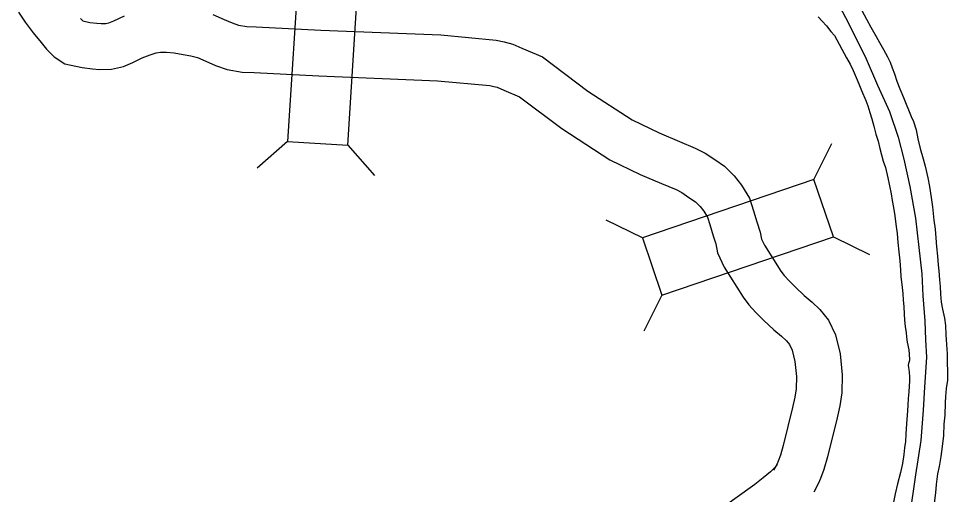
# Model space of a CAD drawing. Extents: x 1377389 to 1380723, y 1168351 to 1170484.
# Drawn here: x 1377846.8 to 1377907.7, y 1169674.1 to 1169705.3 of the extents above; entities that cross this region are included whole.
import ezdxf

# ---------------------------------------------------------------- set-up
doc = ezdxf.new("R2010")
doc.units = 0
doc.layers.add('B_Fill', color=7, linetype='Continuous')

msp = doc.modelspace()

# ---------------------------------------------------------------- linework, layer by layer
at = {"layer": 'B_Fill'}
for p, q in [((1377864.414, 1169697.254), (1377862.433, 1169695.51)), ((1377868.366, 1169697.003), (1377870.111, 1169695.021)), ((1377898.918, 1169694.753), (1377900.085, 1169697.121)), ((1377887.67, 1169690.93), (1377885.302, 1169692.097)), ((1377900.192, 1169691.004), (1377902.561, 1169689.837)), ((1377888.944, 1169687.181), (1377887.778, 1169684.813))]:
    msp.add_line(p, q, dxfattribs=at)
for points in [[(1377865.17, 1169709.11), (1377864.414, 1169697.254), (1377868.366, 1169697.003), (1377869.122, 1169708.858)], [(1377898.918, 1169694.753), (1377887.67, 1169690.93), (1377888.944, 1169687.181), (1377900.192, 1169691.004)]]:
    msp.add_lwpolyline(points, close=True, dxfattribs=at)
for points in [[(1377846.792, 1169705.724), (1377847.226, 1169705.08), (1377847.738, 1169704.368), (1377848.27, 1169703.729), (1377848.618, 1169703.296), (1377849.132, 1169702.794), (1377849.83, 1169702.347), (1377850.962, 1169702.092), (1377851.637, 1169702.016), (1377852.089, 1169701.978), (1377852.872, 1169701.985), (1377853.67, 1169702.167), (1377854.271, 1169702.435), (1377854.892, 1169702.725), (1377855.416, 1169702.921), (1377855.814, 1169703.054), (1377856.103, 1169703.106), (1377856.496, 1169703.11), (1377856.997, 1169703.062), (1377857.578, 1169702.949), (1377858.09, 1169702.862), (1377858.523, 1169702.747), (1377859.054, 1169702.511), (1377859.692, 1169702.229), (1377860.462, 1169701.965), (1377861.439, 1169701.796), (1377862.23, 1169701.772), (1377866.462, 1169701.556), (1377874.255, 1169701.238), (1377877.686, 1169700.912), (1377877.947, 1169700.865), (1377878.163, 1169700.805), (1377878.582, 1169700.617), (1377879.611, 1169700.183), (1377882.384, 1169698.094), (1377885.532, 1169696.049), (1377887.526, 1169695.09), (1377888.936, 1169694.491), (1377889.877, 1169694.094), (1377890.254, 1169693.906), (1377890.711, 1169693.588), (1377891.15, 1169693.29), (1377891.456, 1169692.993), (1377891.697, 1169692.686), (1377891.937, 1169692.284), (1377892.087, 1169691.813), (1377892.31, 1169691.074), (1377892.489, 1169690.549), (1377892.596, 1169689.955), (1377893.026, 1169689.015), (1377894.279, 1169687.049), (1377894.645, 1169686.553), (1377895.114, 1169686.037), (1377895.62, 1169685.535), (1377896.282, 1169684.916), (1377896.799, 1169684.483), (1377897.106, 1169684.192), (1377897.313, 1169683.937), (1377897.487, 1169683.568), (1377897.664, 1169682.829), (1377897.765, 1169681.842), (1377897.746, 1169681.045), (1377897.657, 1169680.491), (1377897.509, 1169679.815), (1377896.894, 1169677.327), (1377896.718, 1169676.68), (1377896.568, 1169676.291), (1377896.495, 1169676.121), (1377896.272, 1169675.717)], [(1377900.562, 1169706.163), (1377901.194, 1169704.966), (1377902.335, 1169702.67), (1377903.072, 1169700.934), (1377903.857, 1169699.22), (1377904.432, 1169697.54), (1377904.8, 1169696.095), (1377905.198, 1169694.3), (1377905.562, 1169692.223), (1377905.793, 1169690.303), (1377905.988, 1169688.583), (1377906.056, 1169687.13), (1377906.179, 1169685.499), (1377906.232, 1169684.246), (1377906.292, 1169683.124), (1377906.153, 1169681.154), (1377906.083, 1169679.637), (1377905.915, 1169677.646), (1377905.574, 1169675.39), (1377905.185, 1169672.661)], [(1377902.062, 1169705.842), (1377902.368, 1169705.259), (1377902.641, 1169704.744), (1377902.997, 1169704.142), (1377903.218, 1169703.737), (1377903.47, 1169703.282), (1377903.743, 1169702.798), (1377903.902, 1169702.461), (1377904.043, 1169702.074), (1377904.203, 1169701.677), (1377904.356, 1169701.209), (1377904.539, 1169700.693), (1377904.784, 1169700.138), (1377905.297, 1169698.897), (1377905.436, 1169698.56), (1377905.61, 1169698.023), (1377905.726, 1169697.434), (1377905.873, 1169696.796), (1377906.071, 1169696.109), (1377906.213, 1169695.642), (1377906.374, 1169694.874), (1377906.489, 1169694.305), (1377906.588, 1169693.585), (1377906.674, 1169692.976), (1377906.777, 1169692.096), (1377906.852, 1169691.506), (1377906.897, 1169690.935), (1377906.953, 1169690.345), (1377907.009, 1169689.734), (1377907.054, 1169689.164), (1377907.095, 1169688.764), (1377907.14, 1169688.183), (1377907.181, 1169687.753), (1377907.204, 1169687.252), (1377907.258, 1169686.722), (1377907.341, 1169686.252), (1377907.466, 1169685.674), (1377907.539, 1169685.184), (1377907.565, 1169684.573), (1377907.611, 1169683.942), (1377907.637, 1169683.341), (1377907.663, 1169681.616), (1377907.587, 1169681.052), (1377907.541, 1169680.54), (1377907.512, 1169680.117), (1377907.483, 1169679.304), (1377907.428, 1169678.711)], [(1377902.062, 1169705.842), (1377902.368, 1169705.259), (1377902.641, 1169704.744), (1377902.997, 1169704.142), (1377903.218, 1169703.737), (1377903.47, 1169703.282), (1377903.743, 1169702.798), (1377903.902, 1169702.461), (1377904.043, 1169702.074), (1377904.203, 1169701.677), (1377904.356, 1169701.209), (1377904.539, 1169700.693), (1377904.784, 1169700.138), (1377905.297, 1169698.897), (1377905.436, 1169698.56), (1377905.61, 1169698.023), (1377905.726, 1169697.434), (1377905.873, 1169696.796), (1377906.071, 1169696.109), (1377906.213, 1169695.642), (1377906.374, 1169694.874), (1377906.489, 1169694.305), (1377906.588, 1169693.585), (1377906.674, 1169692.976), (1377906.777, 1169692.096), (1377906.852, 1169691.506), (1377906.897, 1169690.935), (1377906.953, 1169690.345), (1377907.009, 1169689.734), (1377907.054, 1169689.164), (1377907.095, 1169688.764), (1377907.14, 1169688.183), (1377907.181, 1169687.753), (1377907.204, 1169687.252), (1377907.258, 1169686.722), (1377907.341, 1169686.252), (1377907.466, 1169685.674), (1377907.539, 1169685.184), (1377907.565, 1169684.573), (1377907.611, 1169683.942), (1377907.637, 1169683.341), (1377907.663, 1169681.616), (1377907.587, 1169681.052), (1377907.541, 1169680.54), (1377907.512, 1169680.117), (1377907.483, 1169679.304), (1377907.428, 1169678.711)], [(1377850.844, 1169705.315), (1377851.006, 1169705.157), (1377851.462, 1169705.055), (1377851.931, 1169705.001), (1377852.202, 1169704.979), (1377852.52, 1169704.982), (1377852.716, 1169705.026), (1377853.026, 1169705.165), (1377853.73, 1169705.493)], [(1377859.525, 1169705.585), (1377860.27, 1169705.254), (1377860.787, 1169705.025), (1377861.209, 1169704.88), (1377861.74, 1169704.789), (1377862.352, 1169704.77), (1377866.599, 1169704.553), (1377874.458, 1169704.232), (1377878.091, 1169703.887), (1377878.614, 1169703.794), (1377879.185, 1169703.634), (1377879.779, 1169703.368), (1377881.119, 1169702.803), (1377884.105, 1169700.553), (1377887.006, 1169698.669), (1377888.763, 1169697.824), (1377890.106, 1169697.253), (1377891.129, 1169696.821), (1377891.787, 1169696.495), (1377892.411, 1169696.06), (1377893.052, 1169695.625), (1377893.691, 1169695.004), (1377894.175, 1169694.388), (1377894.689, 1169693.526), (1377894.952, 1169692.704), (1377895.168, 1169691.99), (1377895.401, 1169691.302), (1377895.481, 1169690.859), (1377895.668, 1169690.451), (1377896.753, 1169688.748), (1377896.968, 1169688.458), (1377897.282, 1169688.112), (1377897.701, 1169687.696), (1377898.271, 1169687.164), (1377898.798, 1169686.723), (1377899.312, 1169686.233), (1377899.871, 1169685.546), (1377900.332, 1169684.568), (1377900.628, 1169683.333), (1377900.769, 1169681.959), (1377900.74, 1169680.769), (1377900.605, 1169679.932), (1377900.431, 1169679.135), (1377899.798, 1169676.573), (1377899.572, 1169675.745), (1377899.347, 1169675.16), (1377899.194, 1169674.803), (1377898.9, 1169674.27)], [(1377899.2, 1169705.424), (1377899.458, 1169705.13), (1377899.746, 1169704.837), (1377900.026, 1169704.453), (1377900.254, 1169704.188), (1377901.042, 1169702.745), (1377901.284, 1169702.32), (1377901.485, 1169701.904), (1377901.677, 1169701.448), (1377901.858, 1169701.041)], [(1377899.2, 1169705.424), (1377899.458, 1169705.13), (1377899.746, 1169704.837), (1377900.026, 1169704.453), (1377900.254, 1169704.188), (1377901.042, 1169702.745), (1377901.284, 1169702.32), (1377901.485, 1169701.904), (1377901.677, 1169701.448), (1377901.858, 1169701.041)], [(1377901.858, 1169701.041), (1377902.039, 1169700.595), (1377902.317, 1169699.94), (1377902.446, 1169699.583), (1377902.578, 1169699.145), (1377902.709, 1169698.747), (1377902.832, 1169698.249), (1377902.975, 1169697.741), (1377903.118, 1169697.263), (1377903.24, 1169696.795), (1377903.452, 1169695.958), (1377903.594, 1169695.541), (1377903.761, 1169694.873), (1377903.865, 1169694.354), (1377903.969, 1169693.825), (1377904.05, 1169693.386), (1377904.123, 1169692.927), (1377904.217, 1169692.368), (1377904.281, 1169691.838), (1377904.378, 1169691.218), (1377904.423, 1169690.638), (1377904.479, 1169690.027), (1377904.535, 1169689.427), (1377904.58, 1169688.846), (1377904.612, 1169688.385), (1377904.676, 1169687.866), (1377904.751, 1169687.286), (1377904.773, 1169686.845), (1377904.804, 1169686.424), (1377904.827, 1169685.923), (1377904.846, 1169685.563), (1377904.888, 1169685.103), (1377904.968, 1169684.723), (1377904.986, 1169684.423), (1377905.035, 1169684.093), (1377905.128, 1169683.584), (1377905.166, 1169683.314), (1377905.185, 1169682.944), (1377905.158, 1169682.823), (1377905.102, 1169682.691), (1377905.095, 1169682.58), (1377905.108, 1169682.44), (1377905.142, 1169682.3), (1377905.157, 1169682.12), (1377905.185, 1169681.83), (1377905.181, 1169681.569), (1377905.141, 1169680.836), (1377905.092, 1169680.403), (1377905.063, 1169679.971), (1377905.053, 1169679.589), (1377905.008, 1169679.036), (1377904.963, 1169678.433), (1377904.943, 1169678.072), (1377904.926, 1169677.58), (1377904.856, 1169677.166), (1377904.807, 1169676.744), (1377904.713, 1169676.149), (1377904.578, 1169675.554), (1377904.388, 1169674.816), (1377904.235, 1169674.16), (1377904.129, 1169673.615)], [(1377901.858, 1169701.041), (1377902.039, 1169700.595), (1377902.317, 1169699.94), (1377902.446, 1169699.583), (1377902.578, 1169699.145), (1377902.709, 1169698.747), (1377902.832, 1169698.249), (1377902.975, 1169697.741), (1377903.118, 1169697.263), (1377903.24, 1169696.795), (1377903.452, 1169695.958), (1377903.594, 1169695.541), (1377903.761, 1169694.873), (1377903.865, 1169694.354), (1377903.969, 1169693.825), (1377904.05, 1169693.386), (1377904.123, 1169692.927), (1377904.217, 1169692.368), (1377904.281, 1169691.838), (1377904.378, 1169691.218), (1377904.423, 1169690.638), (1377904.479, 1169690.027), (1377904.535, 1169689.427), (1377904.58, 1169688.846), (1377904.612, 1169688.385), (1377904.676, 1169687.866), (1377904.751, 1169687.286), (1377904.773, 1169686.845), (1377904.804, 1169686.424), (1377904.827, 1169685.923), (1377904.846, 1169685.563), (1377904.888, 1169685.103), (1377904.968, 1169684.723), (1377904.986, 1169684.423), (1377905.035, 1169684.093), (1377905.128, 1169683.584), (1377905.166, 1169683.314), (1377905.185, 1169682.944), (1377905.158, 1169682.823), (1377905.102, 1169682.691), (1377905.095, 1169682.58), (1377905.108, 1169682.44), (1377905.142, 1169682.3), (1377905.157, 1169682.12), (1377905.185, 1169681.83), (1377905.181, 1169681.569), (1377905.141, 1169680.836), (1377905.092, 1169680.403), (1377905.063, 1169679.971), (1377905.053, 1169679.589), (1377905.008, 1169679.036), (1377904.963, 1169678.433), (1377904.943, 1169678.072), (1377904.926, 1169677.58), (1377904.856, 1169677.166), (1377904.807, 1169676.744), (1377904.713, 1169676.149), (1377904.578, 1169675.554), (1377904.388, 1169674.816), (1377904.235, 1169674.16), (1377904.129, 1169673.615)], [(1377907.428, 1169678.711), (1377907.397, 1169677.988), (1377907.317, 1169677.253), (1377907.224, 1169676.598), (1377907.111, 1169675.943), (1377907.003, 1169675.459), (1377906.931, 1169674.775), (1377906.876, 1169674.221), (1377906.803, 1169673.537)], [(1377907.428, 1169678.711), (1377907.397, 1169677.988), (1377907.317, 1169677.253), (1377907.224, 1169676.598), (1377907.111, 1169675.943), (1377907.003, 1169675.459), (1377906.931, 1169674.775), (1377906.876, 1169674.221), (1377906.803, 1169673.537)], [(1377896.497, 1169676.024), (1377896.29, 1169675.806), (1377896.066, 1169675.593), (1377895.597, 1169675.208), (1377895.037, 1169674.761), (1377892.571, 1169672.993)]]:
    msp.add_lwpolyline(points, dxfattribs=at)

doc.saveas('drawing.dxf')
